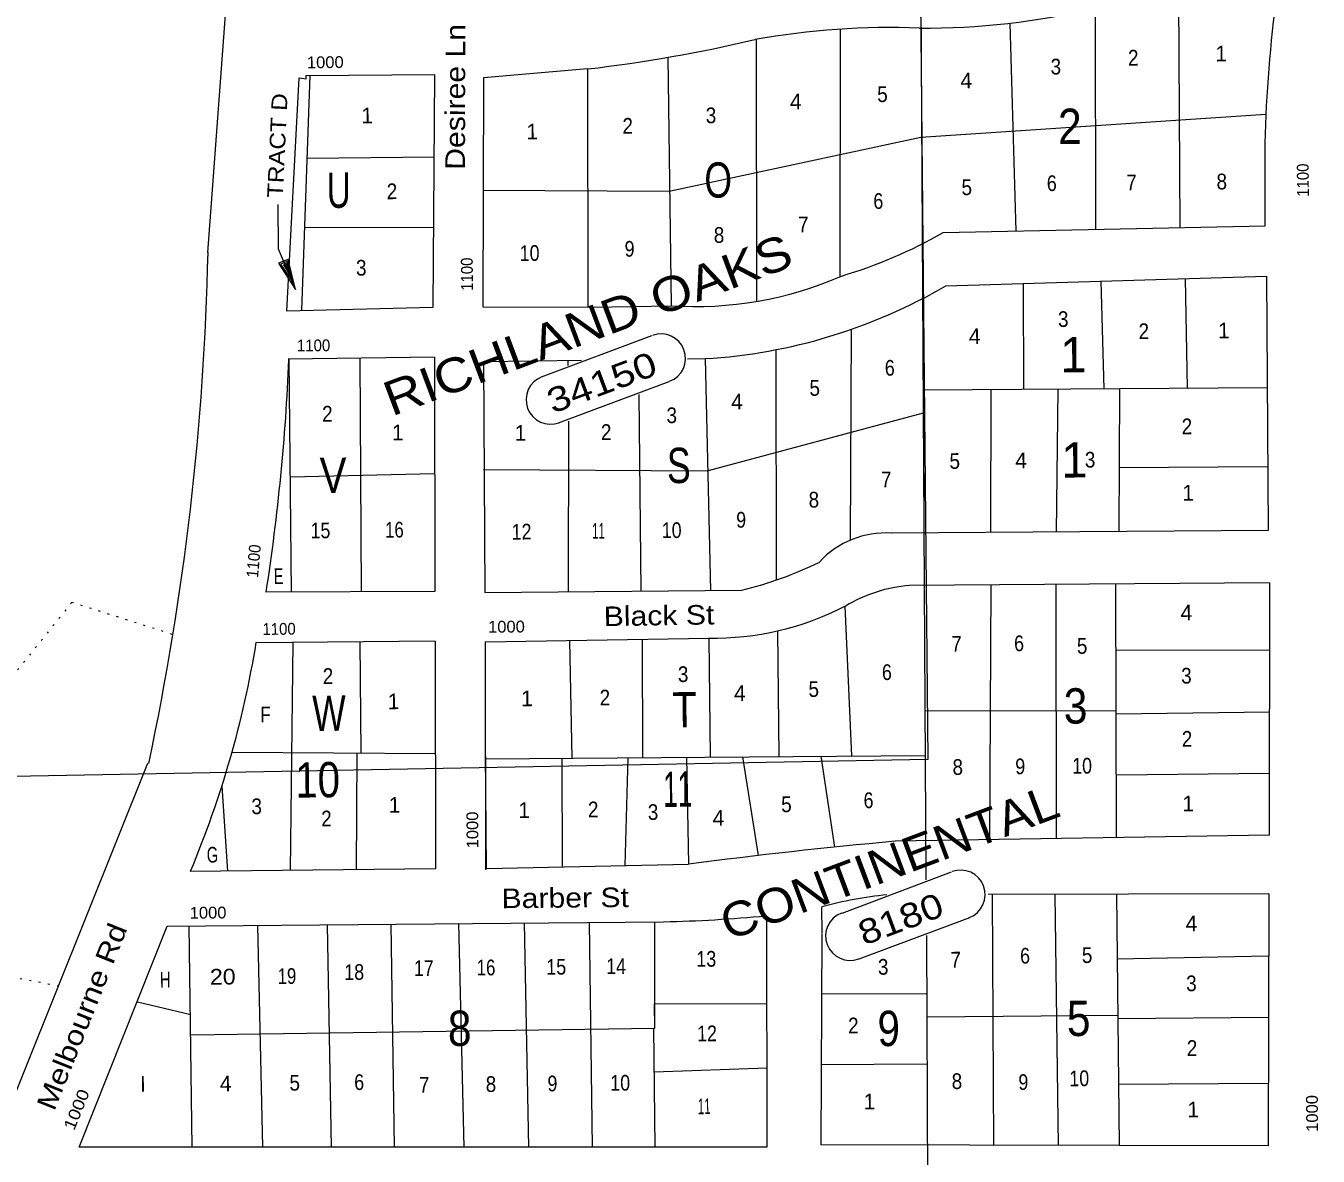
# Model space of a CAD drawing. Extents: x 2356373 to 2371954, y 6966197 to 6989612.
# Drawn here: x 2368714 to 2370031, y 6987171 to 6988324 of the extents above; entities that cross this region are included whole.
import ezdxf

# ---------------------------------------------------------------- set-up
doc = ezdxf.new("R2010")
doc.units = 0
doc.header["$LTSCALE"] = 6.4
doc.linetypes.add('DOTTED', pattern=[1.5, 0.3, -1.2])
for name, color, linetype, lineweight in [('12', 7, 'Continuous', 13), ('15', 7, 'Continuous', 13), ('16', 7, 'DOTTED', 13), ('17', 7, 'Continuous', 13), ('19', 7, 'Continuous', 13), ('23', 7, 'Continuous', 13), ('4', 7, 'Continuous', 13), ('5', 7, 'DOTTED', 13), ('6', 7, 'DOTTED', 13)]:
    doc.layers.add(name, color=color, linetype=linetype, lineweight=lineweight)
for name, color, linetype in [('18', 7, 'Continuous'), ('22', 7, 'Continuous'), ('24', 7, 'Continuous')]:
    doc.layers.add(name, color=color, linetype=linetype)

msp = doc.modelspace()

# ---------------------------------------------------------------- linework, layer by layer
at = {"layer": '15'}
for p, q in [((2368899.091, 6988092.556), (2368917.66, 6988339.472)), ((2369180.265, 6988270.672), (2369179.56, 6988037.226)), ((2369286.15, 6988279.608), (2369180.265, 6988270.672)), ((2369130.078, 6987985.754), (2368981.138, 6987983.691)), ((2369180.108, 6987981.446), (2369280.067, 6987982.728)), ((2369180.108, 6987981.446), (2369181.421, 6987745.923)), ((2369388.025, 6987984.189), (2369406.018, 6987984.366)), ((2369981.108, 6987755.977), (2369614.235, 6987753.073)), ((2369181.421, 6987745.923), (2369443.327, 6987748.395)), ((2369130.92, 6987696.539), (2368947.986, 6987694.742)), ((2369181.914, 6987695.741), (2369409.816, 6987699.479)), ((2369181.914, 6987695.741), (2369182.196, 6987463.406)), ((2369183.183, 6987464.815), (2369182.026, 6987582.571)), ((2369183.183, 6987464.815), (2369389.086, 6987469.036)), ((2369980.224, 6987438.952), (2369694.308, 6987438.143)), ((2369524.476, 6987425.579), (2369524.736, 6987399.087)), ((2369468.58, 6987416.531), (2369468.898, 6987180.597)), ((2369524.743, 6987398.488), (2369523.861, 6987182.937))]:
    msp.add_line(p, q, dxfattribs=at)
msp.add_lwpolyline([(2369130.246, 6988274.078), (2369128.58, 6988036.526), (2368979.655, 6988032.864), (2368992.317, 6988270.524), (2368999.327, 6988269.394), (2368999.29, 6988272.992)], close=True, dxfattribs=at)
for points in [[(2369648.691, 6988112.816), (2369976.535, 6988119.835), (2369976.708, 6988204.015)], [(2369651.223, 6988058.654), (2369978.039, 6988068.463), (2369979.586, 6987809.147), (2369595.716, 6987806.476)], [(2369179.56, 6988037.226), (2369290.533, 6988036.917), (2369371.499, 6988038.212)], [(2369130.078, 6987985.754), (2369130.425, 6987746.921), (2368958.476, 6987746.431)], [(2369981.108, 6987755.977), (2369980.638, 6987498.541), (2369599.8, 6987492.4)], [(2369130.92, 6987696.539), (2369131.203, 6987464.205), (2368881.294, 6987461.649)], [(2368123.32, 6987174.28), (2368681.1, 6987181.458), (2368838.22, 6987572.097)], [(2369980.224, 6987438.952), (2369979.747, 6987182.017), (2369523.861, 6987182.937)], [(2369468.898, 6987180.597), (2368768.085, 6987180.611), (2368857.849, 6987405.735), (2369363.67, 6987410.401)]]:
    msp.add_lwpolyline(points, dxfattribs=at)
for centre, radius, start, end in [((2371391.698, 6988166.526), 1415.954, 172.31276, 178.48276), ((2369629.243, 6989074.967), 753.712, 269.63276, 283.34276), ((2369595.473, 6987525.849), 795.999, 87.91376, 100.02876), ((2369116.87, 6989737.556), 1467.737, 276.63276, 283.38276), ((2369407.625, 6988533.235), 484.527, 286.46276, 299.81276), ((2366111.246, 6988152.449), 2788.821, 347.98276, 358.77276), ((2369395.832, 6988410.751), 373.312, 266.21276, 293.55276), ((2369372.6, 6988536.789), 553.486, 273.48276, 300.23276), ((2366797.801, 6988077.315), 2186.111, 351.29276, 357.54276), ((2369589.609, 6987715.641), 90.995, 86.24576, 137.57276), ((2369354.721, 6988117.826), 379.92, 283.49276, 296.24276), ((2369624.648, 6987609.014), 144.394, 94.10076, 121.53276), ((2369414.977, 6987988.352), 288.859, 268.91276, 297.49276), ((2367923.604, 6987863.233), 1038.673, 337.26276, 350.67276), ((2370060.909, 6982379.696), 5133.482, 95.15576, 97.52176), ((2369636.518, 6987011.19), 429.135, 96.08076, 105.06276), ((2369335.094, 6988792.853), 1382.764, 271.18276, 275.51276)]:
    msp.add_arc(centre, radius, start, end, dxfattribs=at)
at = {"layer": '16', "linetype": 'Continuous'}
for p, q in [((2369979.157, 6987954.703), (2369628.275, 6987952.257)), ((2368924.087, 6987583.237), (2369131.045, 6987581.972)), ((2369182.085, 6987576.574), (2369629.933, 6987579.873))]:
    msp.add_line(p, q, dxfattribs=at)
at = {"layer": '17'}
for p, q in [((2369239.245, 6987965.831), (2369351.8, 6988008.026)), ((2369256.7, 6987919.017), (2369369.255, 6987961.21)), ((2369545.533, 6987419.286), (2369657.09, 6987461.372)), ((2369562.989, 6987372.473), (2369675.544, 6987414.666))]:
    msp.add_line(p, q, dxfattribs=at)
for centre, start, end in [((2369361.028, 6987984.623), 290.56276, 110.56276), ((2369248.472, 6987942.429), 110.56276, 290.56276), ((2369666.316, 6987438.069), 290.56276, 110.56276), ((2369553.761, 6987395.874), 110.56276, 290.56276)]:
    msp.add_arc(centre, 24.992, start, end, dxfattribs=at)
at = {"layer": '23'}
msp.add_lwpolyline([(2369619.849, 6988911.718), (2369632.973, 6987575.603), (2366981.163, 6987526.463), (2366994.046, 6984891.893)], dxfattribs=at)
at = {"layer": '4'}
for p, q in [((2369631.18, 6987453.019), (2369624.52, 6988639.838)), ((2369639.165, 6985927.405), (2369631.734, 6987396.441))]:
    msp.add_line(p, q, dxfattribs=at)
at = {"layer": '5', "linetype": 'Continuous'}
msp.add_lwpolyline([(2368970.592, 6988141.445), (2368971.035, 6988096.26), (2368988.439, 6988054.745), (2368981.137, 6988085.564), (2368971.18, 6988081.568), (2368988.439, 6988054.745)], dxfattribs=at)
for points in [[(2368985.36, 6988062.811), (2368980.158, 6988083.455), (2368973.188, 6988080.686)], [(2368982.284, 6988070.579), (2368979.18, 6988081.346), (2368976.194, 6988079.917)]]:
    msp.add_lwpolyline(points, close=True, dxfattribs=at)
at = {"layer": '6', "linetype": 'Continuous'}
for p, q in [((2369888.274, 6988352.306), (2369889.577, 6988117.98)), ((2369803.401, 6988341.673), (2369803.616, 6988116.136)), ((2369716.576, 6988326.324), (2369722.657, 6988114.34)), ((2369457.805, 6988309.987), (2369458.43, 6988042.764)), ((2369543.683, 6988320.129), (2369543.165, 6988067.491)), ((2369368.01, 6988291.51), (2369371.499, 6988038.212)), ((2369003.289, 6988273.031), (2368994.647, 6988033.31)), ((2369286.15, 6988279.608), (2369286.533, 6988036.978)), ((2369000.12, 6988188.623), (2369130.073, 6988189.899)), ((2368997.814, 6988118.019), (2369129.777, 6988118.315)), ((2369730.179, 6988061.03), (2369730.241, 6987952.959)), ((2369809.134, 6988063.404), (2369812.213, 6987953.564)), ((2369895.086, 6988065.948), (2369897.183, 6987954.199)), ((2369554.684, 6988014.318), (2369553.799, 6987799.067)), ((2369477.91, 6987993.569), (2369478.218, 6987758.535)), ((2368984.467, 6987746.488), (2368982.138, 6987983.702)), ((2369054.109, 6987984.708), (2369055.447, 6987746.684)), ((2369266.073, 6987982.591), (2369266.123, 6987977.493)), ((2369406.018, 6987984.366), (2369411.338, 6987748.08)), ((2369697.252, 6987952.735), (2369696.681, 6987807.167)), ((2369765.229, 6987953.203), (2369763.66, 6987807.626)), ((2369828.207, 6987953.721), (2369827.638, 6987808.055)), ((2369338.395, 6987947.911), (2369340.364, 6987747.383)), ((2369266.681, 6987920.713), (2369266.391, 6987746.757)), ((2369827.997, 6987873.241), (2369978.946, 6987874.324)), ((2368983.317, 6987863.744), (2369130.242, 6987867.187)), ((2369697.207, 6987753.689), (2369695.76, 6987493.943)), ((2369763.183, 6987754.236), (2369763.731, 6987495.011)), ((2369824.163, 6987754.734), (2369824.705, 6987496.009)), ((2369548.459, 6987732.133), (2369554.959, 6987579.336)), ((2369479.727, 6987706.764), (2369480.983, 6987578.811)), ((2368985.972, 6987695.116), (2368983.256, 6987462.751)), ((2369053.947, 6987695.783), (2369055.061, 6987582.425)), ((2369267.876, 6987697.184), (2369270.055, 6987577.238)), ((2369341.845, 6987698.411), (2369342.031, 6987577.745)), ((2369409.816, 6987699.479), (2369411.006, 6987578.323)), ((2369824.821, 6987687.658), (2369980.784, 6987687.192)), ((2369630.486, 6987625.266), (2369824.429, 6987625.772)), ((2369824.462, 6987622.473), (2369981.403, 6987624.214)), ((2369051.061, 6987582.485), (2369050.232, 6987463.41)), ((2369260.057, 6987577.239), (2369260.146, 6987466.471)), ((2369327.034, 6987577.699), (2369324.117, 6987467.699)), ((2369387.014, 6987578.087), (2369389.086, 6987469.036)), ((2369443.996, 6987578.547), (2369459.979, 6987477.931)), ((2369523.969, 6987579.132), (2369537.874, 6987486.493)), ((2369825.077, 6987559.995), (2369981.016, 6987561.827)), ((2368913.43, 6987548.643), (2368919.28, 6987462.023)), ((2369698.307, 6987438.182), (2369699.818, 6987182.566)), ((2369762.288, 6987438.311), (2369765.802, 6987182.415)), ((2369825.27, 6987438.53), (2369827.785, 6987182.324)), ((2368879.841, 6987405.95), (2368883.054, 6987180.642)), ((2368949.817, 6987406.537), (2368955.035, 6987180.648)), ((2369020.792, 6987407.235), (2369025.016, 6987180.636)), ((2369085.768, 6987407.873), (2369088.999, 6987180.665)), ((2369154.743, 6987408.45), (2369159.98, 6987180.662)), ((2369221.72, 6987409.107), (2369225.963, 6987180.611)), ((2369287.697, 6987409.756), (2369290.945, 6987180.649)), ((2369825.918, 6987372.453), (2369979.845, 6987375.765)), ((2369631.318, 6987336.952), (2369524.352, 6987336.6)), ((2368827.614, 6987328.657), (2368881.728, 6987315.692)), ((2369826.483, 6987314.873), (2369631.554, 6987312.96)), ((2369826.514, 6987311.876), (2369980.461, 6987313.089)), ((2369354.93, 6987180.578), (2369353.736, 6987302.033)), ((2369354.176, 6987257.25), (2369469.102, 6987261.578)), ((2369632.024, 6987265.177), (2369524.059, 6987264.516)), ((2369827.171, 6987244.901), (2369980.121, 6987245.803))]:
    msp.add_line(p, q, dxfattribs=at)
for points in [[(2369179.393, 6988155.993), (2369369.349, 6988155.159), (2369625.743, 6988209.964), (2369977.417, 6988233.613)], [(2369180.19, 6987871.277), (2369408.141, 6987870.017), (2369628.5, 6987929.267), (2369628.704, 6987806.7)], [(2368881.931, 6987295), (2369354.735, 6987302.044), (2369354.672, 6987410.314)], [(2369354.735, 6987302.044), (2369354.494, 6987326.636), (2369468.46, 6987326.954)]]:
    msp.add_lwpolyline(points, dxfattribs=at)
at = {"layer": '6'}
msp.add_lwpolyline([(2368862.924, 6987703.304), (2368760.633, 6987735.891), (2368660.881, 6987611.544), (2368355.532, 6987553.56), (2368349.822, 6987422.337), (2368747.476, 6987344.966)], dxfattribs=at)

# ---------------------------------------------------------------- texts
at = {"layer": '12'}
for s, rotation, width, p in [('2', 0.563, 0.9, (2369836.969, 6988283.02)), ('3', 0.563, 0.9, (2369758.079, 6988273.947)), ('5', 0.563, 0.9, (2369581.402, 6988245.819)), ('TRACT D', 87.293, 1.15, (2368975.525, 6988147.992)), ('2', 0.563, 0.9, (2369321.789, 6988213.577)), ('3', 0.563, 0.9, (2369406.66, 6988224.308)), ('2', 0.563, 0.9, (2369081.509, 6988146.834)), ('5', 0.563, 0.9, (2369667.312, 6988150.988)), ('6', 0.563, 0.85, (2369754.247, 6988155.14)), ('7', 0.563, 0.9, (2369835.219, 6988155.936)), ('8', 0.563, 0.9, (2369927.185, 6988156.839)), ('6', 0.563, 0.85, (2369577.473, 6988136.909)), ('7', 0.563, 0.9, (2369500.729, 6988113.062)), ('8', 0.563, 0.9, (2369414.858, 6988102.321)), ('10', 0.563, 0.85, (2369217.091, 6988083.882)), ('9', 0.563, 0.85, (2369324.019, 6988088.232)), ('3', 0.563, 0.9, (2369050.282, 6988068.947)), ('3', 0.563, 0.9, (2369765.606, 6988016.589)), ('2', 0.563, 0.9, (2369847.706, 6988004.199)), ('6', 0.563, 0.85, (2369589.14, 6987966.968)), ('5', 0.563, 0.9, (2369512.362, 6987946.421)), ('2', 0.563, 0.9, (2369015.753, 6987920.148)), ('3', 0.563, 0.9, (2369366.674, 6987918.596)), ('2', 0.563, 0.9, (2369299.861, 6987901.444)), ('2', 0.563, 0.9, (2369891.646, 6987907.258)), ('5', 0.563, 0.9, (2369655.056, 6987871.942)), ('3', 0.563, 0.9, (2369793.006, 6987873.297)), ('7', 0.563, 0.9, (2369585.261, 6987853.062)), ('8', 0.563, 0.9, (2369511.481, 6987832.543)), ('9', 0.563, 0.85, (2369437.703, 6987812.023)), ('15', 0.563, 0.85, (2369003.926, 6987801.162)), ('16', 0.563, 0.8, (2369079.898, 6987801.91)), ('12', 0.563, 0.85, (2369208.884, 6987799.878)), ('11', 0.563, 0.55, (2369290.853, 6987800.683)), ('10', 0.563, 0.85, (2369361.829, 6987801.38)), ('E', 0.563, 0.7, (2368966.394, 6987754.507)), ('6', 0.563, 0.85, (2369720.864, 6987686.138)), ('7', 0.563, 0.9, (2369656.888, 6987685.509)), ('5', 0.563, 0.9, (2369784.873, 6987683.468)), ('2', 0.563, 0.9, (2369016.381, 6987652.726)), ('3', 0.563, 0.9, (2369378.265, 6987654.681)), ('6', 0.563, 0.85, (2369586.19, 6987656.722)), ('3', 0.563, 0.9, (2369891.143, 6987653.12)), ('5', 0.563, 0.9, (2369511.378, 6987639.492)), ('2', 0.563, 0.9, (2369298.52, 6987630.804)), ('F', 0.563, 0.8, (2368952.781, 6987613.611)), ('2', 0.563, 0.9, (2369891.775, 6987588.744)), ('8', 0.563, 0.9, (2369658.12, 6987560.056)), ('9', 0.563, 0.85, (2369722.097, 6987560.684)), ('10', 0.563, 0.85, (2369780.076, 6987561.253)), ('3', 0.563, 0.9, (2368943.704, 6987520.048)), ('2', 0.563, 0.9, (2369286.644, 6987516.817)), ('5', 0.563, 0.9, (2369483.54, 6987522.051)), ('6', 0.563, 0.85, (2369567.477, 6987526.173)), ('2', 0.563, 0.9, (2369014.808, 6987507.549)), ('3', 0.563, 0.9, (2369347.654, 6987514.117)), ('G', 0.563, 0.7, (2368898.202, 6987470.613)), ('14', 0.563, 0.85, (2369305.209, 6987356.943)), ('13', 0.563, 0.85, (2369397.112, 6987364.444)), ('7', 0.563, 0.9, (2369656.05, 6987363.688)), ('6', 0.563, 0.85, (2369726.991, 6987367.685)), ('5', 0.563, 0.9, (2369789.969, 6987368.302)), ('20', 0.563, 1.1, (2368901.422, 6987346.278)), ('19', 0.563, 0.8, (2368970.397, 6987346.956)), ('18', 0.563, 0.85, (2369038.338, 6987351.023)), ('17', 0.563, 0.85, (2369109.28, 6987355.017)), ('16', 0.563, 0.8, (2369173.258, 6987355.646)), ('15', 0.563, 0.85, (2369244.232, 6987356.344)), ('3', 0.563, 0.9, (2369582.14, 6987356.364)), ('H', 0.563, 0.7, (2368850.465, 6987343.278)), ('3', 0.563, 0.9, (2369896.224, 6987339.553)), ('2', 0.563, 0.9, (2369551.737, 6987296.581)), ('12', 0.563, 0.85, (2369397.858, 6987288.471)), ('2', 0.563, 0.9, (2369896.871, 6987273.577)), ('6', 0.563, 0.85, (2369048.437, 6987238.851)), ('10', 0.563, 0.85, (2369309.375, 6987238.115)), ('8', 0.563, 0.9, (2369657.266, 6987239.833)), ('9', 0.563, 0.85, (2369725.258, 6987238.9)), ('10', 0.563, 0.85, (2369777.205, 6987242.71)), ('I', 0.563, 0.9, (2368830.515, 6987237.011)), ('5', 0.563, 0.9, (2368982.461, 6987238.203)), ('7', 0.563, 0.9, (2369114.448, 6987236.2)), ('8', 0.563, 0.9, (2369182.422, 6987236.868)), ('9', 0.563, 0.85, (2369245.4, 6987237.486)), ('11', 0.563, 0.55, (2369398.587, 6987214.197))]:
    msp.add_text(s, height=15.99, rotation=rotation, dxfattribs=dict(at, width=width)).set_placement(p)
for s, p in [('1', (2369925.904, 6988287.192)), ('4', (2369666.242, 6988259.849)), ('4', (2369492.501, 6988238.347)), ('1', (2369055.755, 6988224.159)), ('1', (2369223.872, 6988207.716)), ('1', (2369928.676, 6988004.995)), ('4', (2369674.801, 6987999.202)), ('4', (2369432.521, 6987932.439)), ('1', (2369086.922, 6987901.052)), ('1', (2369211.893, 6987900.58)), ('4', (2369722.032, 6987872.599)), ('1', (2369892.31, 6987839.581)), ('4', (2369890.511, 6987717.497)), ('4', (2369435.438, 6987635.447)), ('1', (2369082.615, 6987626.983)), ('1', (2369218.55, 6987630.018)), ('1', (2369083.653, 6987521.422)), ('1', (2369215.67, 6987516.12)), ('1', (2369892.424, 6987522.767)), ('4', (2369413.695, 6987508.168)), ('4', (2369895.623, 6987400.631)), ('4', (2368911.488, 6987237.506)), ('1', (2369567.493, 6987219.156)), ('1', (2369897.486, 6987210.901))]:
    msp.add_text(s, height=15.99, rotation=0.563, dxfattribs=at).set_placement(p)
at = {"layer": '17'}
for s, width, p in [('34150', 1.25, (2369250.613, 6987928.053)), ('8180', 1.2, (2369567.855, 6987385.915))]:
    msp.add_text(s, height=24.99, rotation=20.563, dxfattribs=dict(at, width=width)).set_placement(p)
at = {"layer": '18'}
for s, width, p in [('RICHLAND OAKS', 1.15, (2369086.685, 6987925.244)), ('CONTINENTAL', 1.1, (2369429.842, 6987390.859))]:
    msp.add_text(s, height=34.99, rotation=20.563, dxfattribs=dict(at, width=width)).set_placement(p)
at = {"layer": '19'}
for s, rotation, width, p in [('Desiree Ln', 89.847, 1.15, (2369161.193, 6988176.808)), ('Black St', 0.946, 1.15, (2369302.726, 6987711.623)), ('Barber St', 0.533, 1.15, (2369198.577, 6987424.177)), ('Melbourne Rd', 68.199, 1.2, (2368742.738, 6987216.553))]:
    msp.add_text(s, height=19.99, rotation=rotation, dxfattribs=dict(at, width=width)).set_placement(p)
at = {"layer": '22'}
for s, width, p in [('2', 0.9, (2369765.774, 6988203.041)), ('O', 0.75, (2369405.407, 6988148.315)), ('U', 0.7, (2369020.613, 6988137.937)), ('S', 0.75, (2369367.277, 6987857.419)), ('V', 0.85, (2369013.469, 6987847.344)), ('W', 0.75, (2369005.856, 6987604.735)), ('T', 0.85, (2369372.721, 6987608.339)), ('3', 0.9, (2369771.576, 6987612.255)), ('10', 0.85, (2368988.526, 6987536.883)), ('11', 0.55, (2369363.519, 6987527.37)), ('8', 0.9, (2369143.973, 6987283.678)), ('9', 0.85, (2369581.856, 6987283.58)), ('5', 0.9, (2369774.706, 6987293.771))]:
    msp.add_text(s, height=35.99, rotation=0.563, dxfattribs=dict(at, width=width)).set_placement(p)
for p in [(2369768.059, 6987970.327), (2369769.113, 6987863.065)]:
    msp.add_text('1', height=35.99, rotation=0.563, dxfattribs=at).set_placement(p)
at = {"layer": '24'}
for s, rotation, width, p in [('1000', 0.563, 1.05, (2369000.218, 6988280.3)), ('1100', 90.563, 0.95, (2370021.233, 6988149.365)), ('1100', 90.563, 0.95, (2369169.401, 6988053.522)), ('1100', 0.563, 0.95, (2368990.057, 6987991.677)), ('1100', 84.82, 0.95, (2368950.339, 6987760.548)), ('1000', 0.563, 1.05, (2369184.822, 6987704.966)), ('1100', 0.563, 0.95, (2368954.907, 6987702.708)), ('1000', 90.563, 1.05, (2369174.984, 6987485.229)), ('1000', 0.563, 1.05, (2368880.768, 6987413.457)), ('1000', 67.877, 1.2, (2368762.928, 6987196.857)), ('1000', 90.563, 1.05, (2370030.595, 6987196.313))]:
    msp.add_text(s, height=12, rotation=rotation, dxfattribs=dict(at, width=width)).set_placement(p)

doc.saveas('drawing.dxf')
